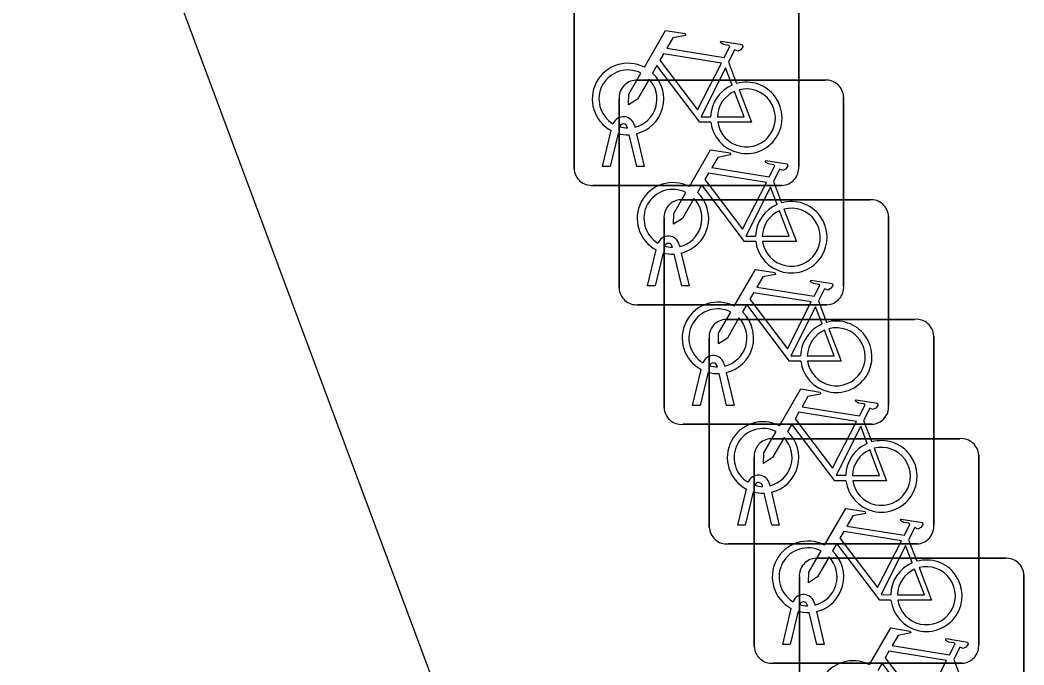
# Model space of a CAD drawing. Extents: x 160806 to 161707, y 383697 to 384148.
# Drawn here: x 161039.617 to 161044.083, y 383882.945 to 383885.814 of the extents above; entities that cross this region are included whole.
import ezdxf

# ---------------------------------------------------------------- set-up
doc = ezdxf.new("R2010")
doc.units = 0
doc.layers.add('IMGEO_Fietsenrek', color=7, linetype='Continuous')
doc.layers.add('IMGEO_Pand', color=7, linetype='Continuous')

msp = doc.modelspace()

# ---------------------------------------------------------------- linework, layer by layer
at = {"layer": 'IMGEO_Fietsenrek'}
for p, q in [((161042.0815, 383885.1529), (161042.0815, 383885.9938)), ((161042.0815, 383885.9938), (161042.0815, 383885.1529)), ((161043.0805, 383886.0031), (161043.0805, 383885.1622)), ((161043.0805, 383885.1622), (161043.0805, 383886.0031)), ((161042.7682, 383885.6272), (161042.8045, 383885.532)), ((161042.3559, 383885.5465), (161043.1968, 383885.5465)), ((161043.1968, 383885.5465), (161042.3559, 383885.5465)), ((161042.2815, 383884.6219), (161042.2815, 383885.4628)), ((161042.2815, 383885.4628), (161042.2815, 383884.6219)), ((161043.2805, 383885.4721), (161043.2805, 383884.6312)), ((161043.2805, 383884.6312), (161043.2805, 383885.4721)), ((161042.2085, 383885.1623), (161042.2468, 383885.3223)), ((161042.2772, 383885.3101), (161042.2419, 383885.1623)), ((161042.3189, 383885.3339), (161042.3179, 383885.3382)), ((161042.3496, 383885.3454), (161042.3514, 383885.3375)), ((161042.3584, 383885.3083), (161042.3934, 383885.1623)), ((161042.36, 383885.1623), (161042.3261, 383885.304)), ((161042.2419, 383885.1623), (161042.2085, 383885.1623)), ((161042.3934, 383885.1623), (161042.36, 383885.1623)), ((161042.9682, 383885.0962), (161043.0045, 383885.001)), ((161043.0061, 383885.0785), (161042.1652, 383885.0785)), ((161042.1652, 383885.0785), (161043.0061, 383885.0785)), ((161042.5559, 383885.0145), (161043.3968, 383885.0145)), ((161043.3968, 383885.0145), (161042.5559, 383885.0145)), ((161042.4815, 383884.0899), (161042.4815, 383884.9308)), ((161042.4815, 383884.9308), (161042.4815, 383884.0899)), ((161043.4805, 383884.9401), (161043.4805, 383884.0992)), ((161043.4805, 383884.0992), (161043.4805, 383884.9401)), ((161042.4085, 383884.6313), (161042.4468, 383884.7913)), ((161042.4772, 383884.7791), (161042.4419, 383884.6313)), ((161042.5189, 383884.8029), (161042.5179, 383884.8072)), ((161042.56, 383884.6313), (161042.5261, 383884.773)), ((161042.5496, 383884.8144), (161042.5514, 383884.8065)), ((161042.5584, 383884.7773), (161042.5934, 383884.6313)), ((161042.4419, 383884.6313), (161042.4085, 383884.6313)), ((161042.5934, 383884.6313), (161042.56, 383884.6313)), ((161043.1682, 383884.5642), (161043.2045, 383884.469)), ((161043.2061, 383884.5475), (161042.3652, 383884.5475)), ((161042.3652, 383884.5475), (161043.2061, 383884.5475)), ((161042.7569, 383884.4825), (161043.5978, 383884.4825)), ((161043.5978, 383884.4825), (161042.7569, 383884.4825)), ((161042.6825, 383883.5579), (161042.6825, 383884.3988)), ((161042.6825, 383884.3988), (161042.6825, 383883.5579)), ((161043.6815, 383884.4081), (161043.6815, 383883.5672)), ((161043.6815, 383883.5672), (161043.6815, 383884.4081)), ((161042.7496, 383884.2824), (161042.7514, 383884.2745)), ((161042.6085, 383884.0993), (161042.6468, 383884.2593)), ((161042.6772, 383884.2471), (161042.6419, 383884.0993)), ((161042.7189, 383884.2709), (161042.7179, 383884.2752)), ((161042.76, 383884.0993), (161042.7261, 383884.241)), ((161042.7584, 383884.2453), (161042.7934, 383884.0993)), ((161042.6419, 383884.0993), (161042.6085, 383884.0993)), ((161042.7934, 383884.0993), (161042.76, 383884.0993)), ((161043.4061, 383884.0155), (161042.5652, 383884.0155)), ((161042.5652, 383884.0155), (161043.4061, 383884.0155)), ((161043.3692, 383884.0322), (161043.4055, 383883.937)), ((161042.9569, 383883.9515), (161043.7978, 383883.9515)), ((161043.7978, 383883.9515), (161042.9569, 383883.9515)), ((161042.8825, 383883.0269), (161042.8825, 383883.8678)), ((161042.8825, 383883.8678), (161042.8825, 383883.0269)), ((161043.8815, 383883.8771), (161043.8815, 383883.0362)), ((161043.8815, 383883.0362), (161043.8815, 383883.8771)), ((161042.9506, 383883.7504), (161042.9524, 383883.7425)), ((161042.8095, 383883.5673), (161042.8478, 383883.7273)), ((161042.8782, 383883.7151), (161042.8429, 383883.5673)), ((161042.9199, 383883.7389), (161042.9189, 383883.7432)), ((161042.961, 383883.5673), (161042.9271, 383883.709)), ((161042.9594, 383883.7133), (161042.9944, 383883.5673)), ((161042.8429, 383883.5673), (161042.8095, 383883.5673)), ((161042.9944, 383883.5673), (161042.961, 383883.5673)), ((161043.6071, 383883.4835), (161042.7662, 383883.4835)), ((161042.7662, 383883.4835), (161043.6071, 383883.4835)), ((161043.5692, 383883.5012), (161043.6055, 383883.406)), ((161043.1579, 383883.4195), (161043.9988, 383883.4195)), ((161043.9988, 383883.4195), (161043.1579, 383883.4195)), ((161044.0825, 383883.3451), (161044.0825, 383882.5042)), ((161044.0825, 383882.5042), (161044.0825, 383883.3451)), ((161043.0835, 383882.4949), (161043.0835, 383883.3358)), ((161043.0835, 383883.3358), (161043.0835, 383882.4949)), ((161043.1199, 383883.2079), (161043.1189, 383883.2122)), ((161043.1506, 383883.2194), (161043.1524, 383883.2115)), ((161043.0095, 383883.0363), (161043.0478, 383883.1963)), ((161043.0782, 383883.1841), (161043.0429, 383883.0363)), ((161043.161, 383883.0363), (161043.1271, 383883.178)), ((161043.1594, 383883.1823), (161043.1944, 383883.0363)), ((161043.0429, 383883.0363), (161043.0095, 383883.0363)), ((161043.1944, 383883.0363), (161043.161, 383883.0363)), ((161043.8071, 383882.9525), (161042.9662, 383882.9525)), ((161042.9662, 383882.9525), (161043.8071, 383882.9525)), ((161043.7702, 383882.9692), (161043.8065, 383882.874))]:
    msp.add_line(p, q, dxfattribs=at)
for points in [[(161042.3941, 383885.6042), (161042.4888, 383885.7677), (161042.575, 383885.7539), (161042.5767, 383885.7452), (161042.5206, 383885.7343), (161042.4944, 383885.689), (161042.7496, 383885.6482)], [(161042.7496, 383885.6482), (161042.7746, 383885.697), (161042.7695, 383885.701), (161042.7463, 383885.7047), (161042.7336, 383885.7122), (161042.7326, 383885.7153), (161042.7348, 383885.7199), (161042.8296, 383885.7048), (161042.8319, 383885.6945), (161042.8225, 383885.6821), (161042.8101, 383885.6757), (161042.7956, 383885.6819), (161042.7682, 383885.6272)], [(161042.7367, 383885.623), (161042.4799, 383885.664), (161042.4632, 383885.6352), (161042.6302, 383885.4149), (161042.7367, 383885.623)], [(161042.4148, 383885.5517), (161042.3632, 383885.4625), (161042.3233, 383885.4365), (161042.3245, 383885.484), (161042.379, 383885.5782)], [(161042.6898, 383885.3595), (161042.6401, 383885.3596), (161042.4494, 383885.6113), (161042.4304, 383885.5785)], [(161042.7847, 383885.525), (161042.7554, 383885.6018), (161042.646, 383885.3837), (161042.6887, 383885.3836)], [(161042.7187, 383885.3835), (161042.8386, 383885.3833), (161042.7954, 383885.4969)], [(161042.8152, 383885.5038), (161042.8702, 383885.3592), (161042.7201, 383885.3595)], [(161042.5941, 383885.0732), (161042.6888, 383885.2367), (161042.775, 383885.2229), (161042.7767, 383885.2142), (161042.7206, 383885.2033), (161042.6944, 383885.158), (161042.9496, 383885.1172)], [(161042.9496, 383885.1172), (161042.9746, 383885.166), (161042.9695, 383885.17), (161042.9463, 383885.1737), (161042.9336, 383885.1812), (161042.9326, 383885.1843), (161042.9348, 383885.1889), (161043.0296, 383885.1738), (161043.0319, 383885.1635), (161043.0225, 383885.1511), (161043.0101, 383885.1447), (161042.9956, 383885.1509), (161042.9682, 383885.0962)], [(161042.9367, 383885.092), (161042.6799, 383885.133), (161042.6632, 383885.1042), (161042.8302, 383884.8839), (161042.9367, 383885.092)], [(161042.6148, 383885.0207), (161042.5632, 383884.9315), (161042.5233, 383884.9055), (161042.5245, 383884.953), (161042.579, 383885.0472)], [(161042.8898, 383884.8285), (161042.8401, 383884.8286), (161042.6494, 383885.0803), (161042.6304, 383885.0475)], [(161042.9847, 383884.994), (161042.9554, 383885.0708), (161042.846, 383884.8527), (161042.8887, 383884.8526)], [(161042.9187, 383884.8525), (161043.0386, 383884.8523), (161042.9954, 383884.9659)], [(161043.0152, 383884.9728), (161043.0702, 383884.8282), (161042.9201, 383884.8285)], [(161042.7941, 383884.5412), (161042.8888, 383884.7047), (161042.975, 383884.6909), (161042.9767, 383884.6822), (161042.9206, 383884.6713), (161042.8944, 383884.626), (161043.1496, 383884.5852)], [(161043.1496, 383884.5852), (161043.1746, 383884.634), (161043.1695, 383884.638), (161043.1463, 383884.6417), (161043.1336, 383884.6492), (161043.1326, 383884.6523), (161043.1348, 383884.6569), (161043.2296, 383884.6418), (161043.2319, 383884.6315), (161043.2225, 383884.6191), (161043.2101, 383884.6127), (161043.1956, 383884.6189), (161043.1682, 383884.5642)], [(161043.1367, 383884.56), (161042.8799, 383884.601), (161042.8632, 383884.5722), (161043.0302, 383884.3519), (161043.1367, 383884.56)], [(161042.8148, 383884.4887), (161042.7632, 383884.3995), (161042.7233, 383884.3735), (161042.7245, 383884.421), (161042.779, 383884.5152)], [(161043.0898, 383884.2965), (161043.0401, 383884.2966), (161042.8494, 383884.5483), (161042.8304, 383884.5155)], [(161043.1847, 383884.462), (161043.1554, 383884.5388), (161043.046, 383884.3207), (161043.0887, 383884.3206)], [(161043.1187, 383884.3205), (161043.2386, 383884.3203), (161043.1954, 383884.4339)], [(161043.2152, 383884.4408), (161043.2702, 383884.2962), (161043.1201, 383884.2965)], [(161042.9951, 383884.0092), (161043.0898, 383884.1727), (161043.176, 383884.1589), (161043.1777, 383884.1502), (161043.1216, 383884.1393), (161043.0954, 383884.094), (161043.3506, 383884.0532)], [(161043.3506, 383884.0532), (161043.3756, 383884.102), (161043.3705, 383884.106), (161043.3473, 383884.1097), (161043.3346, 383884.1172), (161043.3336, 383884.1203), (161043.3358, 383884.1249), (161043.4306, 383884.1098), (161043.4329, 383884.0995), (161043.4235, 383884.0871), (161043.4111, 383884.0807), (161043.3966, 383884.0869), (161043.3692, 383884.0322)], [(161043.3377, 383884.028), (161043.0809, 383884.069), (161043.0642, 383884.0402), (161043.2312, 383883.8199), (161043.3377, 383884.028)], [(161043.2908, 383883.7645), (161043.2411, 383883.7646), (161043.0504, 383884.0163), (161043.0314, 383883.9835)], [(161043.0158, 383883.9567), (161042.9642, 383883.8675), (161042.9243, 383883.8415), (161042.9255, 383883.889), (161042.98, 383883.9832)], [(161043.3857, 383883.93), (161043.3564, 383884.0068), (161043.247, 383883.7887), (161043.2897, 383883.7886)], [(161043.3197, 383883.7885), (161043.4396, 383883.7883), (161043.3964, 383883.9019)], [(161043.4162, 383883.9088), (161043.4712, 383883.7642), (161043.3211, 383883.7645)], [(161043.1951, 383883.4782), (161043.2898, 383883.6417), (161043.376, 383883.6279), (161043.3777, 383883.6192), (161043.3216, 383883.6083), (161043.2954, 383883.563), (161043.5506, 383883.5222)], [(161043.5506, 383883.5222), (161043.5756, 383883.571), (161043.5705, 383883.575), (161043.5473, 383883.5787), (161043.5346, 383883.5862), (161043.5336, 383883.5893), (161043.5358, 383883.5939), (161043.6306, 383883.5788), (161043.6329, 383883.5685), (161043.6235, 383883.5561), (161043.6111, 383883.5497), (161043.5966, 383883.5559), (161043.5692, 383883.5012)], [(161043.5377, 383883.497), (161043.2809, 383883.538), (161043.2642, 383883.5092), (161043.4312, 383883.2889), (161043.5377, 383883.497)], [(161043.4908, 383883.2335), (161043.4411, 383883.2336), (161043.2504, 383883.4853), (161043.2314, 383883.4525)], [(161043.2158, 383883.4257), (161043.1642, 383883.3365), (161043.1243, 383883.3105), (161043.1255, 383883.358), (161043.18, 383883.4522)], [(161043.5857, 383883.399), (161043.5564, 383883.4758), (161043.447, 383883.2577), (161043.4897, 383883.2576)], [(161043.5197, 383883.2575), (161043.6396, 383883.2573), (161043.5964, 383883.3709)], [(161043.6162, 383883.3778), (161043.6712, 383883.2332), (161043.5211, 383883.2335)], [(161043.3961, 383882.9462), (161043.4908, 383883.1097), (161043.577, 383883.0959), (161043.5787, 383883.0872), (161043.5226, 383883.0763), (161043.4964, 383883.031), (161043.7516, 383882.9902)], [(161043.7516, 383882.9902), (161043.7766, 383883.039), (161043.7715, 383883.043), (161043.7483, 383883.0467), (161043.7356, 383883.0542), (161043.7346, 383883.0573), (161043.7368, 383883.0619), (161043.8316, 383883.0468), (161043.8339, 383883.0365), (161043.8245, 383883.0241), (161043.8121, 383883.0177), (161043.7976, 383883.0239), (161043.7702, 383882.9692)], [(161043.7387, 383882.965), (161043.4819, 383883.006), (161043.4652, 383882.9772), (161043.6322, 383882.7569), (161043.7387, 383882.965)], [(161043.6918, 383882.7015), (161043.6421, 383882.7016), (161043.4514, 383882.9533), (161043.4324, 383882.9205)]]:
    msp.add_lwpolyline(points, dxfattribs=at)
for centre, radius, start, end in [((161042.3211, 383885.4629), 0.159, 62.6766, 242.1369), ((161042.3211, 383885.4629), 0.129, 63.3192, 238.903), ((161042.3211, 383885.4629), 0.159, 283.5766, 46.6042), ((161042.3592, 383885.4686), 0.0779, 92.4484, 184.2845), ((161042.3592, 383885.4686), 0.0779, 92.4484, 184.2845), ((161042.3211, 383885.4629), 0.129, 283.6043, 43.4302), ((161042.8477, 383885.3789), 0.159, 187.0065, 105.7708), ((161043.2026, 383885.4688), 0.0779, 2.4484, 94.2845), ((161043.2026, 383885.4688), 0.0779, 2.4484, 94.2845), ((161042.8477, 383885.3789), 0.159, 113.3408, 178.3217), ((161042.8477, 383885.3789), 0.129, 113.923, 177.9556), ((161042.8477, 383885.3789), 0.129, 188.6715, 104.5883), ((161042.3009, 383885.3343), 0.0499, 12.8025, 158.6934), ((161042.3211, 383885.4629), 0.159, 253.9967, 271.7867), ((161042.3009, 383885.3343), 0.0174, 12.8025, 163.4502), ((161042.3211, 383885.4629), 0.129, 253.415, 269.0204), ((161042.1594, 383885.1562), 0.0779, 182.4484, 274.2845), ((161042.1594, 383885.1562), 0.0779, 182.4484, 274.2845), ((161043.0028, 383885.1564), 0.0779, 272.4484, 4.2845), ((161043.0028, 383885.1564), 0.0779, 272.4484, 4.2845), ((161042.5211, 383884.9319), 0.159, 62.6766, 242.1369), ((161042.5211, 383884.9319), 0.129, 63.3192, 238.903), ((161042.5211, 383884.9319), 0.159, 283.5766, 46.6042), ((161042.5592, 383884.9366), 0.0779, 92.4484, 184.2845), ((161042.5592, 383884.9366), 0.0779, 92.4484, 184.2845), ((161042.5211, 383884.9319), 0.129, 283.6043, 43.4302), ((161043.0477, 383884.8479), 0.159, 187.0065, 105.7708), ((161043.4026, 383884.9368), 0.0779, 2.4484, 94.2845), ((161043.4026, 383884.9368), 0.0779, 2.4484, 94.2845), ((161043.0477, 383884.8479), 0.159, 113.3408, 178.3217), ((161043.0477, 383884.8479), 0.129, 113.923, 177.9556), ((161043.0477, 383884.8479), 0.129, 188.6715, 104.5883), ((161042.5009, 383884.8033), 0.0499, 12.8025, 158.6934), ((161042.5009, 383884.8033), 0.0174, 12.8025, 163.4502), ((161042.5211, 383884.9319), 0.159, 253.9967, 271.7867), ((161042.5211, 383884.9319), 0.129, 253.415, 269.0204), ((161042.3594, 383884.6252), 0.0779, 182.4484, 274.2845), ((161042.3594, 383884.6252), 0.0779, 182.4484, 274.2845), ((161043.2028, 383884.6254), 0.0779, 272.4484, 4.2845), ((161043.2028, 383884.6254), 0.0779, 272.4484, 4.2845), ((161042.7211, 383884.3999), 0.159, 62.6766, 242.1369), ((161042.7211, 383884.3999), 0.129, 63.3192, 238.903), ((161042.7211, 383884.3999), 0.159, 283.5766, 46.6042), ((161042.7602, 383884.4046), 0.0779, 92.4484, 184.2845), ((161042.7602, 383884.4046), 0.0779, 92.4484, 184.2845), ((161042.7211, 383884.3999), 0.129, 283.6043, 43.4302), ((161043.2477, 383884.3159), 0.159, 113.3408, 178.3217), ((161043.2477, 383884.3159), 0.159, 187.0065, 105.7708), ((161043.6036, 383884.4048), 0.0779, 2.4484, 94.2845), ((161043.6036, 383884.4048), 0.0779, 2.4484, 94.2845), ((161043.2477, 383884.3159), 0.129, 113.923, 177.9556), ((161043.2477, 383884.3159), 0.129, 188.6715, 104.5883), ((161042.7009, 383884.2713), 0.0499, 12.8025, 158.6934), ((161042.7009, 383884.2713), 0.0174, 12.8025, 163.4502), ((161042.7211, 383884.3999), 0.159, 253.9967, 271.7867), ((161042.7211, 383884.3999), 0.129, 253.415, 269.0204), ((161042.5594, 383884.0932), 0.0779, 182.4484, 274.2845), ((161042.5594, 383884.0932), 0.0779, 182.4484, 274.2845), ((161043.4028, 383884.0934), 0.0779, 272.4484, 4.2845), ((161043.4028, 383884.0934), 0.0779, 272.4484, 4.2845), ((161042.9221, 383883.8679), 0.159, 62.6766, 242.1369), ((161042.9221, 383883.8679), 0.129, 63.3192, 238.903), ((161042.9221, 383883.8679), 0.159, 283.5766, 46.6042), ((161042.9602, 383883.8736), 0.0779, 92.4484, 184.2845), ((161042.9602, 383883.8736), 0.0779, 92.4484, 184.2845), ((161042.9221, 383883.8679), 0.129, 283.6043, 43.4302), ((161043.4487, 383883.7839), 0.159, 113.3408, 178.3217), ((161043.4487, 383883.7839), 0.159, 187.0065, 105.7708), ((161043.8036, 383883.8738), 0.0779, 2.4484, 94.2845), ((161043.8036, 383883.8738), 0.0779, 2.4484, 94.2845), ((161043.4487, 383883.7839), 0.129, 113.923, 177.9556), ((161043.4487, 383883.7839), 0.129, 188.6715, 104.5883), ((161042.9019, 383883.7393), 0.0499, 12.8025, 158.6934), ((161042.9019, 383883.7393), 0.0174, 12.8025, 163.4502), ((161042.9221, 383883.8679), 0.159, 253.9967, 271.7867), ((161042.9221, 383883.8679), 0.129, 253.415, 269.0204), ((161043.6038, 383883.5614), 0.0779, 272.4484, 4.2845), ((161043.6038, 383883.5614), 0.0779, 272.4484, 4.2845), ((161042.7604, 383883.5612), 0.0779, 182.4484, 274.2845), ((161042.7604, 383883.5612), 0.0779, 182.4484, 274.2845), ((161043.1221, 383883.3369), 0.159, 62.6766, 242.1369), ((161043.1221, 383883.3369), 0.129, 63.3192, 238.903), ((161043.1221, 383883.3369), 0.159, 283.5766, 46.6042), ((161043.1612, 383883.3416), 0.0779, 92.4484, 184.2845), ((161043.1612, 383883.3416), 0.0779, 92.4484, 184.2845), ((161043.1221, 383883.3369), 0.129, 283.6043, 43.4302), ((161043.6487, 383883.2529), 0.159, 113.3408, 178.3217), ((161043.6487, 383883.2529), 0.159, 187.0065, 105.7708), ((161044.0046, 383883.3418), 0.0779, 2.4484, 94.2845), ((161044.0046, 383883.3418), 0.0779, 2.4484, 94.2845), ((161043.6487, 383883.2529), 0.129, 113.923, 177.9556), ((161043.6487, 383883.2529), 0.129, 188.6715, 104.5883), ((161043.1019, 383883.2083), 0.0499, 12.8025, 158.6934), ((161043.1019, 383883.2083), 0.0174, 12.8025, 163.4502), ((161043.1221, 383883.3369), 0.129, 253.415, 269.0204), ((161043.1221, 383883.3369), 0.159, 253.9967, 271.7867), ((161043.8038, 383883.0304), 0.0779, 272.4484, 4.2845), ((161043.8038, 383883.0304), 0.0779, 272.4484, 4.2845), ((161042.9604, 383883.0302), 0.0779, 182.4484, 274.2845), ((161042.9604, 383883.0302), 0.0779, 182.4484, 274.2845), ((161043.3231, 383882.8049), 0.159, 62.6766, 242.1369)]:
    msp.add_arc(centre, radius, start, end, dxfattribs=at)
at = {"layer": 'IMGEO_Pand'}
msp.add_lwpolyline([(161041.519, 383882.702), (161039.614, 383887.814), (161038.567, 383890.625), (161036.638, 383895.803), (161030.77, 383893.617), (161029.611, 383896.729), (161028.602, 383897.19), (161025.069, 383895.874), (161024.752, 383895.18), (161024.046, 383895.503), (161020.641, 383894.234), (161020.283, 383893.45), (161019.525, 383893.797)], dxfattribs=at)

doc.saveas('drawing.dxf')
